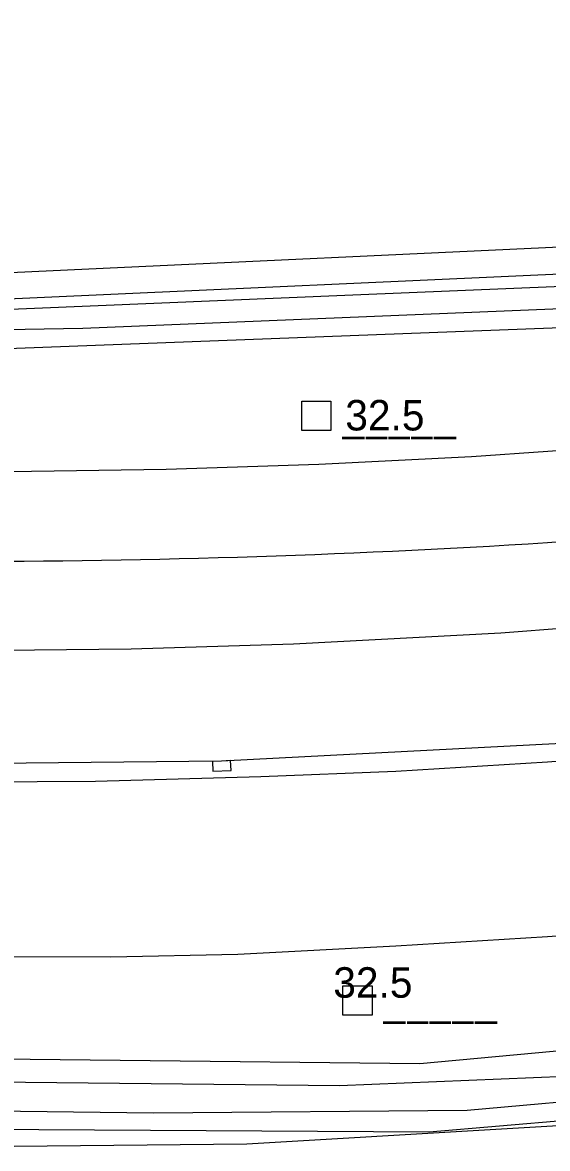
# Model space of a CAD drawing. Extents: x 130998 to 133001, y 398999 to 403002.
# Drawn here: x 131954.84 to 131976.39, y 400599.66 to 400645.84 of the extents above; entities that cross this region are included whole.
import ezdxf

# ---------------------------------------------------------------- set-up
doc = ezdxf.new("R2010")
doc.units = 0
for name, color, linetype in [('gg-afsc-hekwerk', 7, 'Continuous'), ('gg-knt-verharding', 7, 'Continuous'), ('gg-kntw-bovenkant insteek waterloop', 7, 'Continuous'), ('gg-kntw-waterlijn', 7, 'Continuous'), ('gt-anno-nummer hm paal', 7, 'Continuous'), ('gt-grn-weggrens', 7, 'Continuous'), ('gt-symb-hm paal', 7, 'Continuous'), ('gt-symb-kolk', 7, 'Continuous')]:
    doc.layers.add(name, color=color, linetype=linetype)

# ---------------------------------------------------------------- blocks, each defined once
blk = doc.blocks.new('gt0-HMpaal')
at = {"layer": 'gt-symb-hm paal'}
blk.add_lwpolyline([(-0.6, 0.6), (0.6, 0.6), (0.6, -0.6), (-0.6, -0.6)], close=True, dxfattribs=at)
blk = doc.blocks.new('gt0-KOLK')
at = {"layer": 'gt-symb-kolk'}
blk.add_lwpolyline([(0, 0), (0.375, 0), (0.375, 0.4), (-0.375, 0.4), (-0.375, 0), (0, 0)], dxfattribs=at)

msp = doc.modelspace()

# ---------------------------------------------------------------- linework, layer by layer
at = {"layer": 'gg-afsc-hekwerk'}
for points in [[(132000, 400639.354), (131982.167, 400636.879), (131952.275, 400635.484), (131950.272, 400635.557)], [(132000, 400602.63), (131984.953, 400601.071), (131964.042, 400599.839), (131946.289, 400599.664)]]:
    msp.add_lwpolyline(points, dxfattribs=at)
at = {"layer": 'gg-knt-verharding'}
for points in [[(131947.586, 400620.125), (131952.658, 400620.083), (131959.298, 400620.158), (131965.962, 400620.362), (131974.475, 400620.809), (131982.975, 400621.464), (131991.456, 400622.326), (131999.913, 400623.394), (132008.05, 400624.621), (132016.157, 400626.04), (132024.228, 400627.649), (132032.26, 400629.448), (132040.853, 400631.595), (132049.307, 400633.942), (132057.622, 400636.487), (132065.797, 400639.231), (132073.128, 400641.901), (132080.978, 400644.951), (132089.559, 400648.461), (132100.009, 400652.894), (132115.372, 400659.582), (132130.036, 400666.154), (132143.932, 400672.57), (132151.823, 400676.32)], [(132127.659, 400659.895), (132123.477, 400657.99), (132109.808, 400651.944), (132096.002, 400645.974), (132081.983, 400640.175), (132068.117, 400635.004), (132053.928, 400630.392), (132039.179, 400626.275), (132024.436, 400622.872), (132009.492, 400620.081), (131993.46, 400617.811), (131978.02, 400616.326), (131963.005, 400615.552), (131948.283, 400615.4), (131947.289, 400615.441)], [(132053.55, 400642.81), (132046.701, 400640.754), (132043.218, 400639.772), (132036.142, 400637.901), (132030.647, 400636.558), (132025.114, 400635.298), (132019.597, 400634.134), (132014.079, 400633.062), (132008.572, 400632.084), (132003.077, 400631.2), (131997.594, 400630.411), (131992.109, 400629.713), (131985.816, 400629.027), (131979.537, 400628.465), (131973.274, 400628.026), (131966.999, 400627.709), (131960.736, 400627.509), (131954.288, 400627.414)], [(132055.746, 400630.213), (132049.85, 400628.463), (132043.34, 400626.658), (132037.599, 400625.167), (132031.266, 400623.633), (132025.817, 400622.429), (132019.682, 400621.197), (132013.637, 400620.058), (132007.673, 400619.079), (132001.281, 400618.09), (131995.14, 400617.297), (131988.557, 400616.537), (131982.536, 400615.989), (131976.391, 400615.502), (131970.165, 400615.126), (131964.618, 400614.905), (131957.839, 400614.714), (131950.623, 400614.669), (131947.244, 400614.727)], [(131946.793, 400607.606), (131950.538, 400607.541), (131958.46, 400607.528), (131963.68, 400607.63), (131970.157, 400607.978), (131976.395, 400608.362), (131982.633, 400608.794), (131988.849, 400609.347), (131994.424, 400609.944), (132000.735, 400610.732), (132008.547, 400611.932), (132014.38, 400612.921), (132020.307, 400614.038), (132026.639, 400615.319), (132032.701, 400616.697), (132038.594, 400618.073), (132044.67, 400619.626), (132051.057, 400621.377), (132057.331, 400623.193)]]:
    msp.add_lwpolyline(points, dxfattribs=at)
at = {"layer": 'gg-kntw-bovenkant insteek waterloop'}
for points in [[(131950.181, 400634.516), (131952.394, 400634.426), (131980.842, 400635.716), (132012.3, 400640.054), (132040.08, 400646.284), (132069.964, 400656.032), (132091.181, 400664.65), (132112.822, 400674.016), (132114.721, 400673.732), (132114.867, 400673.36)], [(131949.789, 400632.485), (131952.41, 400632.401), (131980.91, 400633.49), (132012.773, 400637.942), (132040.649, 400644.24), (132070.874, 400654.178), (132091.98, 400662.683), (132113.647, 400671.907), (132114.867, 400673.36)], [(131946.342, 400600.495), (131971.537, 400600.346), (132000.405, 400602.806), (132028.642, 400607.489), (132056.845, 400614.942), (132083.762, 400624.14), (132126.684, 400642.974), (132127.856, 400643.951), (132127.448, 400644.951)], [(132127.448, 400644.951), (132125.942, 400645.074), (132082.865, 400626.978), (132056.34, 400617.721), (132027.979, 400610.601), (131999.406, 400605.741), (131971.142, 400603.137), (131946.526, 400603.408)]]:
    msp.add_lwpolyline(points, dxfattribs=at)
at = {"layer": 'gg-kntw-waterlijn'}
for points in [[(131928.234, 400634.72), (131944.76, 400634.228), (131952.367, 400634.001), (131968.403, 400634.671), (131981.288, 400635.209), (132012.784, 400639.543), (132040.473, 400645.87), (132069.764, 400655.483), (132088.992, 400663.229), (132112.971, 400673.528), (132114.112, 400673.311), (132113.216, 400672.386), (132075.964, 400656.942), (132068.666, 400654.155), (132047.027, 400647.079), (132040.506, 400644.946), (132019.115, 400640.144), (132013.379, 400638.856), (131984.701, 400634.799), (131980.928, 400634.265), (131957.316, 400633.295), (131950.184, 400633.171), (131928.324, 400633.862), (131928.234, 400634.72)], [(131835.944, 400611.441), (131858.009, 400608.77), (131891.699, 400605.426), (131923.467, 400602.914), (131940.748, 400602.533), (131967.849, 400602.248), (131977.141, 400602.628), (132000.986, 400605.001), (132021.623, 400608.495), (132029.159, 400609.771), (132056.981, 400617.186)], [(132055.124, 400615.42), (132041.239, 400611.722), (132028.411, 400608.306), (132000.074, 400603.632), (131973.096, 400601.226), (131960.217, 400601.117), (131930.689, 400601.488), (131919.387, 400602.235), (131880.682, 400605.375), (131851.219, 400608.394), (131829.217, 400611.219)]]:
    msp.add_lwpolyline(points, dxfattribs=at)
at = {"layer": 'gt-grn-weggrens'}
for centre, radius, start, end in [((131952.802, 400955.812), 332.135, 274.07236, 279.03242), ((131952.116, 401006.773), 383.028, 269.82049, 273.63335)]:
    msp.add_arc(centre, radius, start, end, dxfattribs=at)

# ---------------------------------------------------------------- block references
at = {"layer": 'gt-symb-hm paal'}
for p in [(131966.897, 400629.711), (131968.585, 400605.735)]:
    msp.add_blockref('gt0-HMpaal', p, dxfattribs=at)
at = {"layer": 'gt-symb-kolk', "rotation": -177.0775273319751}
msp.add_blockref('gt0-KOLK', (131963.005, 400615.552), dxfattribs=at)

# ---------------------------------------------------------------- texts
at = {"layer": 'gt-anno-nummer hm paal'}
for p in [(131968.086, 400629.111), (131967.593, 400605.847)]:
    msp.add_text('32.5', height=1.25, dxfattribs=at).set_placement(p)
at = {"layer": 'gt-symb-hm paal'}
for p in [(131967.978, 400629.107), (131969.666, 400605.131)]:
    msp.add_text('_____', height=1.25, dxfattribs=at).set_placement(p)

doc.saveas('drawing.dxf')
